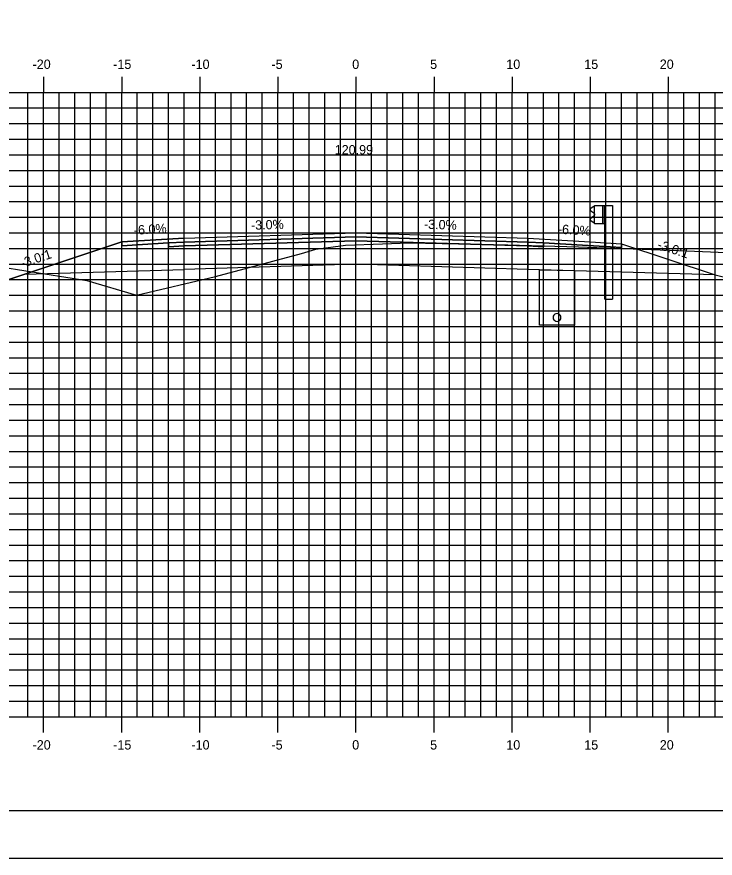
# Model space of a CAD drawing. Extents: x 850598 to 870284, y 366541 to 366651.
# Drawn here: x 859277.7 to 859322.4, y 366541.2 to 366595.1 of the extents above; entities that cross this region are included whole.
import ezdxf

# ---------------------------------------------------------------- set-up
doc = ezdxf.new("R2010")
doc.units = 0
for name, color, linetype in [('ANNOTATION', 7, 'Continuous'), ('BORDER', 7, 'Continuous'), ('D_Drainage_Underdrain', 7, 'Continuous'), ('D_Drainage_Underdrain_06in', 7, 'Continuous'), ('D_Guardrail_Beam_Rt', 7, 'Continuous'), ('D_Roadway_Centerline', 7, 'Continuous'), ('D_Roadway_Centerline_Text', 7, 'Continuous'), ('D_Roadway_Edge_Shoulder', 7, 'Continuous'), ('D_Roadway_Edge_TW', 7, 'Continuous'), ('D_Roadway_Pavement', 7, 'Continuous'), ('D_Roadway_SlopeLines', 7, 'Continuous'), ('D_Roadway_SubGrade', 7, 'Continuous'), ('H_V ANNOTATION', 7, 'Continuous'), ('MAJOR', 7, 'Continuous'), ('MINOR', 7, 'Continuous'), ('PLOT BOUNDARY', 7, 'Continuous'), ('S_Roadway_Centerline', 7, 'Continuous')]:
    doc.layers.add(name, color=color, linetype=linetype)

msp = doc.modelspace()

# ---------------------------------------------------------------- linework, layer by layer
at = {"layer": 'BORDER'}
msp.add_line((859254.402, 366544.225), (859414.402, 366544.225), dxfattribs=at)
at = {"layer": 'D_Drainage_Underdrain'}
msp.add_lwpolyline([(859313.402, 366578.803), (859313.402, 366575.303), (859311.152, 366575.303), (859311.152, 366578.848)], close=True, dxfattribs=at)
at = {"layer": 'D_Drainage_Underdrain_06in'}
msp.add_lwpolyline([(859312.277, 366576.053), (859312.2, 366576.041), (859312.13, 366576.005), (859312.075, 366575.95), (859312.039, 366575.88), (859312.027, 366575.803), (859312.039, 366575.726), (859312.075, 366575.656), (859312.13, 366575.601), (859312.2, 366575.565), (859312.277, 366575.553), (859312.354, 366575.565), (859312.424, 366575.601), (859312.479, 366575.656), (859312.515, 366575.726), (859312.527, 366575.803), (859312.515, 366575.88), (859312.479, 366575.95), (859312.424, 366576.005), (859312.354, 366576.041)], close=True, dxfattribs=at)
at = {"layer": 'D_Guardrail_Beam_Rt'}
for p, q in [((859314.673, 366582.979), (859315.361, 366582.979)), ((859314.673, 366581.812), (859314.673, 366582.979)), ((859315.194, 366582.979), (859315.194, 366581.812)), ((859315.298, 366582.979), (859315.298, 366581.812)), ((859315.361, 366582.979), (859315.831, 366582.979)), ((859315.361, 366582.979), (859315.361, 366581.812)), ((859315.831, 366582.979), (859315.831, 366576.979)), ((859314.583, 366582.885), (859314.44, 366582.785)), ((859314.44, 366582.642), (859314.635, 366582.505)), ((859314.673, 366582.904), (859314.6, 366582.891)), ((859314.669, 366582.441), (859314.669, 366582.35)), ((859314.635, 366582.286), (859314.44, 366582.149)), ((859314.44, 366582.006), (859314.583, 366581.906)), ((859314.6, 366581.899), (859314.673, 366581.887)), ((859315.361, 366581.812), (859314.673, 366581.812)), ((859315.34, 366576.979), (859315.34, 366581.812)), ((859315.34, 366576.979), (859315.831, 366576.979))]:
    msp.add_line(p, q, dxfattribs=at)
for centre, major_axis, start_param, end_param in [((859314.49, 366582.713), (-0.0877, 0), 5.323254, 7.243116), ((859314.607, 366582.851), (-0.0417, 0), 4.886922, 5.323254), ((859314.59, 366582.441), (0.0789, 0), 0, 0.959931), ((859314.49, 366582.078), (-0.0877, 0), 5.323254, 7.243116), ((859314.607, 366581.94), (-0.0417, 0), 0.959931, 1.396263), ((859314.59, 366582.35), (0.0789, 0), 5.323254, 6.283185)]:
    msp.add_ellipse(centre, major_axis=major_axis, ratio=0.995501, start_param=start_param, end_param=end_param, dxfattribs=at)
at = {"layer": 'D_Roadway_Centerline'}
msp.add_lwpolyline([(859268.173, 366579.501), (859269.173, 366579.406), (859270.173, 366579.195), (859271.173, 366578.869), (859272.173, 366578.427), (859274.402, 366577.312), (859278.204, 366578.58), (859284.402, 366580.645), (859288.402, 366580.885), (859299.402, 366581.215), (859310.402, 366580.885), (859314.402, 366580.645), (859316.402, 366580.525), (859322.402, 366578.525), (859363.864, 366568.225), (859378.154, 366564.675), (859388.016, 366562.225), (859392.016, 366562.225)], dxfattribs=at)
at = {"layer": 'D_Roadway_Edge_Shoulder'}
for points in [[(859288.402, 366580.885), (859284.402, 366580.645), (859284.402, 366580.395), (859287.402, 366580.575), (859288.402, 366580.635)], [(859310.402, 366580.885), (859314.402, 366580.645), (859314.402, 366580.645), (859316.402, 366580.525), (859316.402, 366580.275), (859311.402, 366580.575), (859310.402, 366580.635)]]:
    msp.add_lwpolyline(points, close=True, dxfattribs=at)
at = {"layer": 'D_Roadway_Edge_TW'}
msp.add_lwpolyline([(859288.402, 366580.635), (859288.402, 366580.885), (859299.402, 366581.215), (859310.402, 366580.885), (859310.402, 366580.635), (859299.402, 366580.965)], close=True, dxfattribs=at)
at = {"layer": 'D_Roadway_Pavement'}
for points in [[(859288.402, 366580.385), (859288.402, 366580.635), (859299.402, 366580.965), (859310.402, 366580.635), (859310.402, 366580.385), (859299.402, 366580.715)], [(859288.402, 366580.635), (859287.402, 366580.575), (859287.402, 366580.325), (859288.402, 366580.385)], [(859310.402, 366580.635), (859311.402, 366580.575), (859311.402, 366580.325), (859310.402, 366580.385)]]:
    msp.add_lwpolyline(points, close=True, dxfattribs=at)
at = {"layer": 'D_Roadway_SlopeLines'}
msp.add_lwpolyline([(859288.402, 366580.885), (859284.402, 366580.645), (859274.402, 366577.312)], dxfattribs=at)
at = {"layer": 'D_Roadway_SubGrade'}
for points in [[(859288.402, 366580.385), (859287.402, 366580.325), (859287.402, 366580.575), (859284.402, 366580.395), (859284.402, 366580.645), (859278.204, 366578.58), (859288.402, 366578.885)], [(859288.402, 366578.885), (859288.402, 366580.385), (859299.402, 366580.715), (859310.402, 366580.385), (859310.402, 366578.885), (859299.402, 366579.215)], [(859310.402, 366580.385), (859311.402, 366580.325), (859311.402, 366580.575), (859316.402, 366580.275), (859316.402, 366580.525), (859322.402, 366578.525), (859310.402, 366578.885)]]:
    msp.add_lwpolyline(points, close=True, dxfattribs=at)
at = {"layer": 'MAJOR'}
for p, q in [((859279.402, 366591.227), (859279.402, 366590.225)), ((859279.402, 366591.227), (859279.402, 366590.225)), ((859284.402, 366591.227), (859284.402, 366590.225)), ((859284.402, 366591.227), (859284.402, 366590.225)), ((859289.402, 366591.227), (859289.402, 366590.225)), ((859289.402, 366591.227), (859289.402, 366590.225)), ((859294.402, 366591.227), (859294.402, 366590.225)), ((859294.402, 366591.227), (859294.402, 366590.225)), ((859299.402, 366591.227), (859299.402, 366590.225)), ((859299.402, 366591.227), (859299.402, 366590.225)), ((859304.402, 366591.227), (859304.402, 366590.225)), ((859304.402, 366591.227), (859304.402, 366590.225)), ((859309.402, 366591.227), (859309.402, 366590.225)), ((859309.402, 366591.227), (859309.402, 366590.225)), ((859314.402, 366591.227), (859314.402, 366590.225)), ((859314.402, 366591.227), (859314.402, 366590.225)), ((859319.402, 366591.227), (859319.402, 366590.225)), ((859319.402, 366591.227), (859319.402, 366590.225)), ((859259.402, 366590.225), (859399.402, 366590.225)), ((859259.402, 366590.225), (859399.402, 366590.225)), ((859259.402, 366590.225), (859399.402, 366590.225)), ((859259.402, 366590.225), (859399.402, 366590.225)), ((859279.402, 366550.225), (859279.402, 366590.225)), ((859279.402, 366550.225), (859279.402, 366590.225)), ((859284.402, 366550.225), (859284.402, 366590.225)), ((859284.402, 366550.225), (859284.402, 366590.225)), ((859289.402, 366550.225), (859289.402, 366590.225)), ((859289.402, 366550.225), (859289.402, 366590.225)), ((859294.402, 366550.225), (859294.402, 366590.225)), ((859294.402, 366550.225), (859294.402, 366590.225)), ((859299.402, 366550.225), (859299.402, 366590.225)), ((859299.402, 366550.225), (859299.402, 366590.225)), ((859304.402, 366550.225), (859304.402, 366590.225)), ((859304.402, 366550.225), (859304.402, 366590.225)), ((859309.402, 366550.225), (859309.402, 366590.225)), ((859309.402, 366550.225), (859309.402, 366590.225)), ((859314.402, 366550.225), (859314.402, 366590.225)), ((859314.402, 366550.225), (859314.402, 366590.225)), ((859319.402, 366550.225), (859319.402, 366590.225)), ((859319.402, 366550.225), (859319.402, 366590.225)), ((859259.402, 366585.225), (859399.402, 366585.225)), ((859259.402, 366585.225), (859399.402, 366585.225)), ((859259.402, 366580.225), (859399.402, 366580.225)), ((859259.402, 366580.225), (859399.402, 366580.225)), ((859259.402, 366575.225), (859399.402, 366575.225)), ((859259.402, 366575.225), (859399.402, 366575.225)), ((859259.402, 366570.225), (859399.402, 366570.225)), ((859259.402, 366570.225), (859399.402, 366570.225)), ((859259.402, 366565.225), (859399.402, 366565.225)), ((859259.402, 366565.225), (859399.402, 366565.225)), ((859259.402, 366560.225), (859399.402, 366560.225)), ((859259.402, 366560.225), (859399.402, 366560.225)), ((859259.402, 366555.225), (859399.402, 366555.225)), ((859259.402, 366555.225), (859399.402, 366555.225)), ((859259.402, 366550.225), (859399.402, 366550.225)), ((859259.402, 366550.225), (859399.402, 366550.225)), ((859259.402, 366550.225), (859399.402, 366550.225)), ((859259.402, 366550.225), (859399.402, 366550.225)), ((859279.402, 366549.223), (859279.402, 366550.225)), ((859279.402, 366549.223), (859279.402, 366550.225)), ((859284.402, 366549.223), (859284.402, 366550.225)), ((859284.402, 366549.223), (859284.402, 366550.225)), ((859289.402, 366549.223), (859289.402, 366550.225)), ((859289.402, 366549.223), (859289.402, 366550.225)), ((859294.402, 366549.223), (859294.402, 366550.225)), ((859294.402, 366549.223), (859294.402, 366550.225)), ((859299.402, 366549.223), (859299.402, 366550.225)), ((859299.402, 366549.223), (859299.402, 366550.225)), ((859304.402, 366549.223), (859304.402, 366550.225)), ((859304.402, 366549.223), (859304.402, 366550.225)), ((859309.402, 366549.223), (859309.402, 366550.225)), ((859309.402, 366549.223), (859309.402, 366550.225)), ((859314.402, 366549.223), (859314.402, 366550.225)), ((859314.402, 366549.223), (859314.402, 366550.225)), ((859319.402, 366549.223), (859319.402, 366550.225)), ((859319.402, 366549.223), (859319.402, 366550.225))]:
    msp.add_line(p, q, dxfattribs=at)
at = {"layer": 'MINOR'}
for p, q in [((859278.402, 366550.225), (859278.402, 366590.225)), ((859278.402, 366550.225), (859278.402, 366590.225)), ((859280.402, 366550.225), (859280.402, 366590.225)), ((859280.402, 366550.225), (859280.402, 366590.225)), ((859281.402, 366550.225), (859281.402, 366590.225)), ((859281.402, 366550.225), (859281.402, 366590.225)), ((859282.402, 366550.225), (859282.402, 366590.225)), ((859282.402, 366550.225), (859282.402, 366590.225)), ((859283.402, 366550.225), (859283.402, 366590.225)), ((859283.402, 366550.225), (859283.402, 366590.225)), ((859285.402, 366550.225), (859285.402, 366590.225)), ((859285.402, 366550.225), (859285.402, 366590.225)), ((859286.402, 366550.225), (859286.402, 366590.225)), ((859286.402, 366550.225), (859286.402, 366590.225)), ((859287.402, 366550.225), (859287.402, 366590.225)), ((859287.402, 366550.225), (859287.402, 366590.225)), ((859288.402, 366550.225), (859288.402, 366590.225)), ((859288.402, 366550.225), (859288.402, 366590.225)), ((859290.402, 366550.225), (859290.402, 366590.225)), ((859290.402, 366550.225), (859290.402, 366590.225)), ((859291.402, 366550.225), (859291.402, 366590.225)), ((859291.402, 366550.225), (859291.402, 366590.225)), ((859292.402, 366550.225), (859292.402, 366590.225)), ((859292.402, 366550.225), (859292.402, 366590.225)), ((859293.402, 366550.225), (859293.402, 366590.225)), ((859293.402, 366550.225), (859293.402, 366590.225)), ((859295.402, 366550.225), (859295.402, 366590.225)), ((859295.402, 366550.225), (859295.402, 366590.225)), ((859296.402, 366550.225), (859296.402, 366590.225)), ((859296.402, 366550.225), (859296.402, 366590.225)), ((859297.402, 366550.225), (859297.402, 366590.225)), ((859297.402, 366550.225), (859297.402, 366590.225)), ((859298.402, 366550.225), (859298.402, 366590.225)), ((859298.402, 366550.225), (859298.402, 366590.225)), ((859300.402, 366550.225), (859300.402, 366590.225)), ((859300.402, 366550.225), (859300.402, 366590.225)), ((859301.402, 366550.225), (859301.402, 366590.225)), ((859301.402, 366550.225), (859301.402, 366590.225)), ((859302.402, 366550.225), (859302.402, 366590.225)), ((859302.402, 366550.225), (859302.402, 366590.225)), ((859303.402, 366550.225), (859303.402, 366590.225)), ((859303.402, 366550.225), (859303.402, 366590.225)), ((859305.402, 366550.225), (859305.402, 366590.225)), ((859305.402, 366550.225), (859305.402, 366590.225)), ((859306.402, 366550.225), (859306.402, 366590.225)), ((859306.402, 366550.225), (859306.402, 366590.225)), ((859307.402, 366550.225), (859307.402, 366590.225)), ((859307.402, 366550.225), (859307.402, 366590.225)), ((859308.402, 366550.225), (859308.402, 366590.225)), ((859308.402, 366550.225), (859308.402, 366590.225)), ((859310.402, 366550.225), (859310.402, 366590.225)), ((859310.402, 366550.225), (859310.402, 366590.225)), ((859311.402, 366550.225), (859311.402, 366590.225)), ((859311.402, 366550.225), (859311.402, 366590.225)), ((859312.402, 366550.225), (859312.402, 366590.225)), ((859312.402, 366550.225), (859312.402, 366590.225)), ((859313.402, 366550.225), (859313.402, 366590.225)), ((859313.402, 366550.225), (859313.402, 366590.225)), ((859315.402, 366550.225), (859315.402, 366590.225)), ((859315.402, 366550.225), (859315.402, 366590.225)), ((859316.402, 366550.225), (859316.402, 366590.225)), ((859316.402, 366550.225), (859316.402, 366590.225)), ((859317.402, 366550.225), (859317.402, 366590.225)), ((859317.402, 366550.225), (859317.402, 366590.225)), ((859318.402, 366550.225), (859318.402, 366590.225)), ((859318.402, 366550.225), (859318.402, 366590.225)), ((859320.402, 366550.225), (859320.402, 366590.225)), ((859320.402, 366550.225), (859320.402, 366590.225)), ((859321.402, 366550.225), (859321.402, 366590.225)), ((859321.402, 366550.225), (859321.402, 366590.225)), ((859322.402, 366550.225), (859322.402, 366590.225)), ((859322.402, 366550.225), (859322.402, 366590.225)), ((859259.402, 366589.225), (859399.402, 366589.225)), ((859259.402, 366589.225), (859399.402, 366589.225)), ((859259.402, 366588.225), (859399.402, 366588.225)), ((859259.402, 366588.225), (859399.402, 366588.225)), ((859259.402, 366587.225), (859399.402, 366587.225)), ((859259.402, 366587.225), (859399.402, 366587.225)), ((859259.402, 366586.225), (859399.402, 366586.225)), ((859259.402, 366586.225), (859399.402, 366586.225)), ((859259.402, 366584.225), (859399.402, 366584.225)), ((859259.402, 366584.225), (859399.402, 366584.225)), ((859259.402, 366583.225), (859399.402, 366583.225)), ((859259.402, 366583.225), (859399.402, 366583.225)), ((859259.402, 366582.225), (859399.402, 366582.225)), ((859259.402, 366582.225), (859399.402, 366582.225)), ((859259.402, 366581.225), (859399.402, 366581.225)), ((859259.402, 366581.225), (859399.402, 366581.225)), ((859259.402, 366579.225), (859399.402, 366579.225)), ((859259.402, 366579.225), (859399.402, 366579.225)), ((859259.402, 366578.225), (859399.402, 366578.225)), ((859259.402, 366578.225), (859399.402, 366578.225)), ((859259.402, 366577.225), (859399.402, 366577.225)), ((859259.402, 366577.225), (859399.402, 366577.225)), ((859259.402, 366576.225), (859399.402, 366576.225)), ((859259.402, 366576.225), (859399.402, 366576.225)), ((859259.402, 366574.225), (859399.402, 366574.225)), ((859259.402, 366574.225), (859399.402, 366574.225)), ((859259.402, 366573.225), (859399.402, 366573.225)), ((859259.402, 366573.225), (859399.402, 366573.225)), ((859259.402, 366572.225), (859399.402, 366572.225)), ((859259.402, 366572.225), (859399.402, 366572.225)), ((859259.402, 366571.225), (859399.402, 366571.225)), ((859259.402, 366571.225), (859399.402, 366571.225)), ((859259.402, 366569.225), (859399.402, 366569.225)), ((859259.402, 366569.225), (859399.402, 366569.225)), ((859259.402, 366568.225), (859399.402, 366568.225)), ((859259.402, 366568.225), (859399.402, 366568.225)), ((859259.402, 366567.225), (859399.402, 366567.225)), ((859259.402, 366567.225), (859399.402, 366567.225)), ((859259.402, 366566.225), (859399.402, 366566.225)), ((859259.402, 366566.225), (859399.402, 366566.225)), ((859259.402, 366564.225), (859399.402, 366564.225)), ((859259.402, 366564.225), (859399.402, 366564.225)), ((859259.402, 366563.225), (859399.402, 366563.225)), ((859259.402, 366563.225), (859399.402, 366563.225)), ((859259.402, 366562.225), (859399.402, 366562.225)), ((859259.402, 366562.225), (859399.402, 366562.225)), ((859259.402, 366561.225), (859399.402, 366561.225)), ((859259.402, 366561.225), (859399.402, 366561.225)), ((859259.402, 366559.225), (859399.402, 366559.225)), ((859259.402, 366559.225), (859399.402, 366559.225)), ((859259.402, 366558.225), (859399.402, 366558.225)), ((859259.402, 366558.225), (859399.402, 366558.225)), ((859259.402, 366557.225), (859399.402, 366557.225)), ((859259.402, 366557.225), (859399.402, 366557.225)), ((859259.402, 366556.225), (859399.402, 366556.225)), ((859259.402, 366556.225), (859399.402, 366556.225)), ((859259.402, 366554.225), (859399.402, 366554.225)), ((859259.402, 366554.225), (859399.402, 366554.225)), ((859259.402, 366553.225), (859399.402, 366553.225)), ((859259.402, 366553.225), (859399.402, 366553.225)), ((859259.402, 366552.225), (859399.402, 366552.225)), ((859259.402, 366552.225), (859399.402, 366552.225)), ((859259.402, 366551.225), (859399.402, 366551.225)), ((859259.402, 366551.225), (859399.402, 366551.225))]:
    msp.add_line(p, q, dxfattribs=at)
at = {"layer": 'PLOT BOUNDARY'}
msp.add_lwpolyline([(859246.309, 366541.166), (859416.309, 366541.166), (859416.309, 366651.166), (859246.309, 366651.166)], close=True, dxfattribs=at)
at = {"layer": 'S_Roadway_Centerline'}
msp.add_lwpolyline([(859259.402, 366579.745), (859260.607, 366579.734), (859264.194, 366579.65), (859275.416, 366579.231), (859282.18, 366578.182), (859285.357, 366577.241), (859290.413, 366578.426), (859295.922, 366579.906), (859296.841, 366580.188), (859298.738, 366580.434), (859301.111, 366580.519), (859302.81, 366580.581), (859309.117, 366580.456), (859313.659, 366580.338), (859320.047, 366580.089), (859324.64, 366579.895)], dxfattribs=at)

# ---------------------------------------------------------------- texts
at = {"layer": 'ANNOTATION'}
for s, rotation, p in [('-3.0%', 1.7184, (859292.69, 366581.415)), ('-3.0%', 358.2816, (859303.75, 366581.485)), ('-6.0%', 3.4336, (859285.199, 366581.095)), ('-6.0%', 356.5664, (859312.319, 366581.172)), ('-3.0:1', 341.5651, (859318.656, 366580.228)), ('-3.0:1', 18.4348, (859278.024, 366578.973))]:
    msp.add_text(s, height=0.6, rotation=rotation, dxfattribs=at).set_placement(p)
at = {"layer": 'D_Roadway_Centerline'}
for s, p in [('C', (859299.397, 366581.215)), ('C', (859299.397, 366581.215)), ('L', (859299.402, 366581.208)), ('L', (859299.402, 366581.208))]:
    msp.add_text(s, height=0.0146, dxfattribs=at).set_placement(p)
at = {"layer": 'D_Roadway_Centerline_Text'}
msp.add_text('120.99', height=0.6, dxfattribs=at).set_placement((859298.043, 366586.247))
at = {"layer": 'H_V ANNOTATION'}
for s, p in [('-20', (859278.696, 366591.725)), ('-15', (859283.859, 366591.725)), ('-10', (859288.867, 366591.725)), ('-5', (859293.993, 366591.725)), ('0', (859299.161, 366591.725)), ('5', (859304.153, 366591.725)), ('10', (859309.028, 366591.725)), ('15', (859314.02, 366591.725)), ('20', (859318.856, 366591.725)), ('-20', (859278.696, 366548.125)), ('-15', (859283.859, 366548.125)), ('-10', (859288.867, 366548.125)), ('-5', (859293.993, 366548.125)), ('0', (859299.161, 366548.125)), ('5', (859304.153, 366548.125)), ('10', (859309.028, 366548.125)), ('15', (859314.02, 366548.125)), ('20', (859318.856, 366548.125))]:
    msp.add_text(s, height=0.6, dxfattribs=at).set_placement(p)
at = {"layer": 'S_Roadway_Centerline'}
for s, p in [('C', (859313.653, 366580.338)), ('L', (859313.659, 366580.331))]:
    msp.add_text(s, height=0.0146, dxfattribs=at).set_placement(p)

doc.saveas('drawing.dxf')
